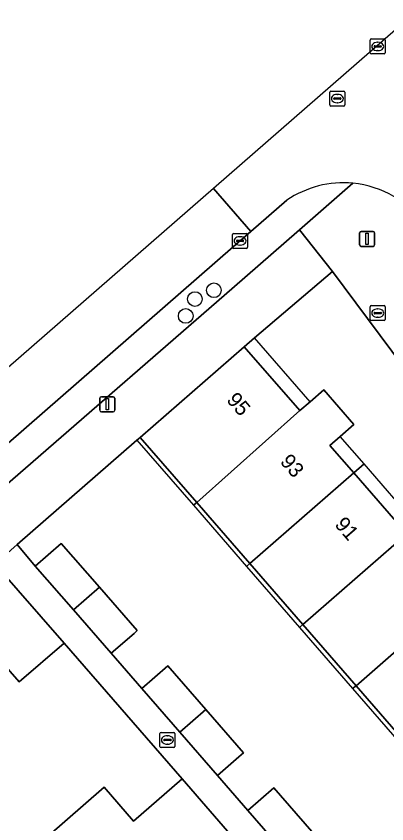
# Model space of a CAD drawing. Extents: x 155887 to 156869, y 383880 to 384678.
# Drawn here: x 156563.6 to 156588.4, y 384573.8 to 384627.7 of the extents above; entities that cross this region are included whole.
import ezdxf

# ---------------------------------------------------------------- set-up
doc = ezdxf.new("R2010")
doc.units = 0
for name, color, linetype in [('IMGEO_Boom', 7, 'Continuous'), ('IMGEO_Brandkraan', 7, 'Continuous'), ('IMGEO_Erf', 7, 'Continuous'), ('IMGEO_Kolk', 7, 'Continuous'), ('IMGEO_Lichtmast', 7, 'Continuous'), ('IMGEO_Muur', 7, 'Continuous'), ('IMGEO_Pand', 7, 'Continuous'), ('IMGEO_Pand_nummerreeks', 7, 'Continuous'), ('IMGEO_Pand_overbouw', 7, 'Continuous'), ('IMGEO_Parkeervlak_open', 7, 'Continuous'), ('IMGEO_Rijbaan_lokaal_gesloten', 7, 'Continuous'), ('IMGEO_Rioolput', 7, 'Continuous'), ('IMGEO_Voetpad_open', 7, 'Continuous')]:
    doc.layers.add(name, color=color, linetype=linetype)

msp = doc.modelspace()

# ---------------------------------------------------------------- linework, layer by layer
at = {"layer": 'IMGEO_Boom'}
for centre in [(156576.819, 384609.411), (156575.554, 384608.826), (156574.942, 384607.698)]:
    msp.add_circle(centre, 0.489, dxfattribs=at)
at = {"layer": 'IMGEO_Brandkraan'}
for p, q in [((156587.249, 384607.464), (156587.249, 384608.316)), ((156587.324, 384608.39), (156588.176, 384608.39)), ((156587.737, 384608.17), (156587.762, 384608.17)), ((156588.25, 384608.316), (156588.25, 384607.464)), ((156587.508, 384607.884), (156587.508, 384607.896)), ((156587.946, 384607.847), (156587.548, 384607.847)), ((156587.551, 384607.933), (156587.949, 384607.933)), ((156587.992, 384607.896), (156587.992, 384607.884)), ((156588.176, 384607.39), (156587.324, 384607.39)), ((156587.76, 384607.61), (156587.735, 384607.61))]:
    msp.add_line(p, q, dxfattribs=at)
for points in [[(156587.249, 384607.464), (156587.249, 384608.316)], [(156587.324, 384608.39), (156588.176, 384608.39)], [(156588.25, 384608.316), (156588.25, 384607.464)], [(156588.176, 384607.39), (156587.324, 384607.39)]]:
    msp.add_lwpolyline(points, dxfattribs=at)
for centre, radius, start, end in [((156587.326, 384608.314), 0.0765, 91.552, 178.448), ((156587.326, 384608.314), 0.0765, 91.552, 178.448), ((156588.174, 384608.314), 0.0765, 1.552, 88.448), ((156588.174, 384608.314), 0.0765, 1.552, 88.448), ((156587.548, 384607.893), 0.0403, 85.8775, 175.7526), ((156587.545, 384607.883), 0.0366, 178.938, 274.7102), ((156587.949, 384607.89), 0.043, 264.8664, 352.4533), ((156587.953, 384607.895), 0.0386, 1.7309, 96.639), ((156587.326, 384607.466), 0.0765, 181.552, 268.448), ((156587.326, 384607.466), 0.0765, 181.552, 268.448), ((156588.174, 384607.466), 0.0765, 271.552, 358.448), ((156588.174, 384607.466), 0.0765, 271.552, 358.448)]:
    msp.add_arc(centre, radius, start, end, dxfattribs=at)
for centre, major_axis, ratio, start_param, end_param in [((156587.736, 384607.89), (-0.387, 0.002), 0.722429, 4.712389, 7.853982), ((156587.761, 384607.89), (-0.39, 0.002), 0.717154, 1.570796, 4.712389)]:
    msp.add_ellipse(centre, major_axis=major_axis, ratio=ratio, start_param=start_param, end_param=end_param, dxfattribs=at)
at = {"layer": 'IMGEO_Erf'}
msp.add_lwpolyline([(156584.737, 384610.658), (156579.537, 384606.233), (156578.846, 384605.645), (156582.545, 384601.387), (156583.23, 384601.982), (156584.145, 384602.777), (156586.159, 384600.46), (156585.243, 384599.665), (156584.558, 384599.07), (156586.148, 384597.24), (156589.689, 384593.163), (156593.23, 384589.086), (156596.772, 384585.009), (156600.313, 384580.933), (156603.854, 384576.857), (156607.395, 384572.78), (156611.089, 384568.528), (156606.815, 384564.813), (156607.368, 384564.177), (156614.619, 384570.526)], close=True, dxfattribs=at)
for points in [[(156589.838, 384578.972), (156586.296, 384583.049), (156582.758, 384587.121), (156579.216, 384591.198), (156575.677, 384595.271), (156571.912, 384599.605), (156571.686, 384599.408), (156563.702, 384592.454), (156564.911, 384591.012), (156566.645, 384592.523), (156569.182, 384589.61), (156571.699, 384586.72), (156571.493, 384586.54), (156569.965, 384585.209), (156572.015, 384582.869), (156573.75, 384584.379), (156576.279, 384581.473), (156578.803, 384578.573), (156578.492, 384578.302), (156577.068, 384577.063), (156579.081, 384574.74), (156580.815, 384576.251), (156583.359, 384573.331)], [(156564.15, 384567.646), (156554.304, 384578.943), (156561.859, 384585.55), (156563.833, 384583.298), (156566.831, 384585.896), (156562.204, 384591.149), (156511.059, 384546.712)], [(156585.198, 384564.737), (156574.702, 384576.842), (156571.463, 384574.019), (156569.494, 384576.279), (156564.441, 384571.874)]]:
    msp.add_lwpolyline(points, dxfattribs=at)
at = {"layer": 'IMGEO_Kolk'}
for p, q in [((156578.061, 384612.275), (156578.061, 384613.127)), ((156578.136, 384613.201), (156578.988, 384613.201)), ((156579.062, 384613.127), (156579.062, 384612.275)), ((156578.32, 384612.695), (156578.32, 384612.707)), ((156578.758, 384612.658), (156578.36, 384612.658)), ((156578.363, 384612.744), (156578.761, 384612.744)), ((156578.549, 384612.981), (156578.574, 384612.981)), ((156578.804, 384612.707), (156578.804, 384612.695)), ((156578.988, 384612.201), (156578.136, 384612.201)), ((156578.572, 384612.421), (156578.547, 384612.421)), ((156573.221, 384579.006), (156573.221, 384579.858)), ((156573.296, 384579.932), (156574.148, 384579.932)), ((156573.709, 384579.712), (156573.734, 384579.712)), ((156574.222, 384579.858), (156574.222, 384579.006)), ((156573.48, 384579.426), (156573.48, 384579.438)), ((156573.918, 384579.389), (156573.52, 384579.389)), ((156573.523, 384579.475), (156573.921, 384579.475)), ((156573.732, 384579.152), (156573.707, 384579.152)), ((156573.964, 384579.438), (156573.964, 384579.426)), ((156574.148, 384578.932), (156573.296, 384578.932))]:
    msp.add_line(p, q, dxfattribs=at)
for points in [[(156578.061, 384612.275), (156578.061, 384613.127)], [(156578.136, 384613.201), (156578.988, 384613.201)], [(156579.062, 384613.127), (156579.062, 384612.275)], [(156578.988, 384612.201), (156578.136, 384612.201)], [(156573.221, 384579.006), (156573.221, 384579.858)], [(156573.296, 384579.932), (156574.148, 384579.932)], [(156574.222, 384579.858), (156574.222, 384579.006)], [(156574.148, 384578.932), (156573.296, 384578.932)]]:
    msp.add_lwpolyline(points, dxfattribs=at)
for centre, radius, start, end in [((156578.138, 384613.125), 0.0765, 91.552, 178.448), ((156578.138, 384613.125), 0.0765, 91.552, 178.448), ((156578.986, 384613.125), 0.0765, 1.552, 88.448), ((156578.986, 384613.125), 0.0765, 1.552, 88.448), ((156578.36, 384612.704), 0.0403, 85.8775, 175.7526), ((156578.357, 384612.694), 0.0366, 178.938, 274.7102), ((156578.761, 384612.701), 0.043, 264.8664, 352.4533), ((156578.765, 384612.706), 0.0386, 1.7309, 96.639), ((156578.138, 384612.277), 0.0765, 181.552, 268.448), ((156578.138, 384612.277), 0.0765, 181.552, 268.448), ((156578.986, 384612.277), 0.0765, 271.552, 358.448), ((156578.986, 384612.277), 0.0765, 271.552, 358.448), ((156573.298, 384579.856), 0.0765, 91.552, 178.448), ((156573.298, 384579.856), 0.0765, 91.552, 178.448), ((156574.146, 384579.856), 0.0765, 1.552, 88.448), ((156574.146, 384579.856), 0.0765, 1.552, 88.448), ((156573.52, 384579.435), 0.0403, 85.8775, 175.7526), ((156573.517, 384579.425), 0.0366, 178.938, 274.7102), ((156573.921, 384579.432), 0.043, 264.8664, 352.4533), ((156573.925, 384579.437), 0.0386, 1.7309, 96.639), ((156573.298, 384579.008), 0.0765, 181.552, 268.448), ((156573.298, 384579.008), 0.0765, 181.552, 268.448), ((156574.146, 384579.008), 0.0765, 271.552, 358.448), ((156574.146, 384579.008), 0.0765, 271.552, 358.448)]:
    msp.add_arc(centre, radius, start, end, dxfattribs=at)
for centre, major_axis, ratio, start_param, end_param in [((156578.548, 384612.701), (-0.387, 0.002), 0.722429, 4.712389, 7.853982), ((156578.573, 384612.701), (-0.39, 0.002), 0.717154, 1.570796, 4.712389), ((156573.708, 384579.432), (-0.387, 0.002), 0.722429, 4.712389, 7.853982), ((156573.733, 384579.432), (-0.39, 0.002), 0.717154, 1.570796, 4.712389)]:
    msp.add_ellipse(centre, major_axis=major_axis, ratio=ratio, start_param=start_param, end_param=end_param, dxfattribs=at)
at = {"layer": 'IMGEO_Lichtmast'}
for p, q in [((156586.54, 384612.434), (156586.54, 384613.234)), ((156586.54, 384613.234), (156586.54, 384612.434)), ((156586.64, 384613.334), (156587.43, 384613.334)), ((156587.43, 384613.334), (156586.64, 384613.334)), ((156587.53, 384613.234), (156587.53, 384612.434)), ((156587.53, 384612.434), (156587.53, 384613.234)), ((156587.43, 384612.334), (156586.64, 384612.334)), ((156586.64, 384612.334), (156587.43, 384612.334)), ((156569.315, 384602.31), (156570.105, 384602.31)), ((156570.105, 384602.31), (156569.315, 384602.31)), ((156569.215, 384601.41), (156569.215, 384602.21)), ((156569.215, 384602.21), (156569.215, 384601.41)), ((156570.205, 384602.21), (156570.205, 384601.41)), ((156570.205, 384601.41), (156570.205, 384602.21)), ((156570.105, 384601.31), (156569.315, 384601.31)), ((156569.315, 384601.31), (156570.105, 384601.31))]:
    msp.add_line(p, q, dxfattribs=at)
for points in [[(156586.96, 384613.209), (156587.11, 384613.209), (156587.11, 384612.459), (156586.96, 384612.459), (156586.96, 384613.209)], [(156569.635, 384602.185), (156569.785, 384602.185), (156569.785, 384601.435), (156569.635, 384601.435), (156569.635, 384602.185)]]:
    msp.add_lwpolyline(points, dxfattribs=at)
for centre, start, end in [((156586.64, 384613.234), 90, 180), ((156586.64, 384613.234), 90, 180), ((156587.43, 384613.234), 0, 90), ((156587.43, 384613.234), 360, 90), ((156586.64, 384612.434), 180, 270), ((156586.64, 384612.434), 180, 270), ((156587.43, 384612.434), 270, 0), ((156587.43, 384612.434), 270, 0), ((156569.315, 384602.21), 90, 180), ((156569.315, 384602.21), 90, 180), ((156570.105, 384602.21), 0, 90), ((156570.105, 384602.21), 360, 90), ((156569.315, 384601.41), 180, 270), ((156569.315, 384601.41), 180, 270), ((156570.105, 384601.41), 270, 0), ((156570.105, 384601.41), 270, 0)]:
    msp.add_arc(centre, 0.1, start, end, dxfattribs=at)
at = {"layer": 'IMGEO_Muur'}
for points in [[(156571.686, 384599.408), (156563.702, 384592.454)], [(156574.702, 384576.842), (156585.198, 384564.737)]]:
    msp.add_lwpolyline(points, dxfattribs=at)
at = {"layer": 'IMGEO_Pand'}
for points in [[(156575.677, 384595.271), (156582.545, 384601.387), (156578.846, 384605.645), (156571.912, 384599.605)], [(156579.216, 384591.198), (156586.148, 384597.24), (156584.558, 384599.07), (156585.243, 384599.665), (156586.159, 384600.46), (156584.145, 384602.777), (156583.23, 384601.982), (156582.545, 384601.387), (156575.677, 384595.271)], [(156579.216, 384591.198), (156582.758, 384587.121), (156589.689, 384593.163), (156586.148, 384597.24)], [(156582.758, 384587.121), (156586.296, 384583.049), (156593.23, 384589.086), (156589.689, 384593.163)], [(156569.182, 384589.61), (156566.645, 384592.523), (156564.911, 384591.012), (156567.448, 384588.099)], [(156569.182, 384589.61), (156567.448, 384588.099), (156569.965, 384585.209), (156571.493, 384586.54), (156571.699, 384586.72)], [(156589.838, 384578.972), (156596.772, 384585.009), (156593.23, 384589.086), (156586.296, 384583.049)], [(156574.702, 384576.842), (156566.831, 384585.896), (156563.833, 384583.298), (156561.859, 384585.55), (156554.304, 384578.943), (156564.15, 384567.646), (156566.41, 384569.615), (156564.441, 384571.874), (156569.494, 384576.279), (156571.463, 384574.019)], [(156576.279, 384581.473), (156573.75, 384584.379), (156572.015, 384582.869), (156574.545, 384579.962)], [(156576.279, 384581.473), (156574.545, 384579.962), (156577.068, 384577.063), (156578.492, 384578.302), (156578.803, 384578.573)], [(156581.624, 384571.821), (156583.359, 384573.331), (156580.815, 384576.251), (156579.081, 384574.74)]]:
    msp.add_lwpolyline(points, close=True, dxfattribs=at)
at = {"layer": 'IMGEO_Pand_overbouw'}
for points in [[(156578.846, 384605.645), (156582.545, 384601.387), (156583.23, 384601.982), (156579.537, 384606.233)], [(156571.912, 384599.605), (156571.686, 384599.408), (156575.452, 384595.075), (156575.677, 384595.271)], [(156585.243, 384599.665), (156584.558, 384599.07), (156586.148, 384597.24), (156586.832, 384597.836)], [(156586.148, 384597.24), (156589.689, 384593.163), (156590.373, 384593.76), (156586.832, 384597.836)], [(156575.677, 384595.271), (156575.452, 384595.075), (156578.991, 384591.002), (156579.216, 384591.198)], [(156582.758, 384587.121), (156579.216, 384591.198), (156578.991, 384591.002), (156582.533, 384586.925)], [(156582.758, 384587.121), (156582.533, 384586.925), (156586.071, 384582.853), (156586.296, 384583.049)], [(156589.838, 384578.972), (156586.296, 384583.049), (156586.071, 384582.853), (156589.614, 384578.777)]]:
    msp.add_lwpolyline(points, close=True, dxfattribs=at)
at = {"layer": 'IMGEO_Parkeervlak_open'}
for points in [[(156500, 384541.752), (156509.198, 384549.738), (156578.017, 384609.497), (156582.526, 384613.433), (156586.089, 384616.543)], [(156581.687, 384615.408), (156579.282, 384613.324), (156578.098, 384612.298), (156551.569, 384589.179), (156512.78, 384555.514), (156507.992, 384551.373), (156500, 384544.42), (156476.04, 384523.575), (156466.428, 384515.254), (156448.887, 384500), (156426.95, 384480.922), (156426.553, 384480.577), (156386.238, 384445.513), (156385.943, 384445.252), (156387.279, 384443.752), (156428.273, 384479.396), (156451.969, 384500), (156477.412, 384522.142), (156500, 384541.752)]]:
    msp.add_lwpolyline(points, dxfattribs=at)
msp.add_arc((156585.45, 384609.919), 6.655, 84.4871, 124.4291, dxfattribs=at)
at = {"layer": 'IMGEO_Rijbaan_lokaal_gesloten'}
for points in [[(156592.591, 384621.19), (156592.235, 384621.077), (156589.98, 384627.682), (156576.79, 384616.2)], [(156466.428, 384515.254), (156476.04, 384523.575), (156500, 384544.42), (156507.992, 384551.373), (156512.78, 384555.514), (156551.569, 384589.179), (156578.098, 384612.298), (156579.282, 384613.324), (156576.79, 384616.2), (156556.135, 384598.219), (156548.586, 384591.647), (156548.586, 384591.647), (156550.442, 384589.529), (156547.41, 384586.928), (156545.58, 384589.029), (156545.579, 384589.03), (156481.809, 384533.514), (156481.809, 384533.514), (156483.55, 384531.53), (156480.543, 384528.892), (156478.793, 384530.889), (156431.432, 384489.658)], [(156576.79, 384616.2), (156579.282, 384613.324), (156581.687, 384615.408)]]:
    msp.add_lwpolyline(points, dxfattribs=at)
for centre, radius, start, end in [((156585.45, 384609.919), 6.655, 84.4871, 124.4291), ((156585.449, 384609.908), 6.665, 34.6918, 84.4941)]:
    msp.add_arc(centre, radius, start, end, dxfattribs=at)
at = {"layer": 'IMGEO_Rioolput'}
for p, q in [((156587.245, 384625.236), (156587.245, 384626.088)), ((156587.32, 384626.162), (156588.172, 384626.162)), ((156587.733, 384625.942), (156587.758, 384625.942)), ((156588.246, 384626.088), (156588.246, 384625.236)), ((156587.504, 384625.656), (156587.504, 384625.668)), ((156587.942, 384625.619), (156587.544, 384625.619)), ((156587.547, 384625.705), (156587.945, 384625.705)), ((156587.988, 384625.668), (156587.988, 384625.656)), ((156588.172, 384625.162), (156587.32, 384625.162)), ((156587.756, 384625.382), (156587.731, 384625.382)), ((156584.551, 384621.76), (156584.551, 384622.612)), ((156584.626, 384622.686), (156585.478, 384622.686)), ((156584.81, 384622.18), (156584.81, 384622.192)), ((156584.853, 384622.229), (156585.251, 384622.229)), ((156585.039, 384622.466), (156585.064, 384622.466)), ((156585.294, 384622.192), (156585.294, 384622.18)), ((156585.552, 384622.612), (156585.552, 384621.76)), ((156585.478, 384621.686), (156584.626, 384621.686)), ((156585.248, 384622.143), (156584.85, 384622.143)), ((156585.062, 384621.906), (156585.037, 384621.906))]:
    msp.add_line(p, q, dxfattribs=at)
for points in [[(156587.245, 384625.236), (156587.245, 384626.088)], [(156587.32, 384626.162), (156588.172, 384626.162)], [(156588.246, 384626.088), (156588.246, 384625.236)], [(156588.172, 384625.162), (156587.32, 384625.162)], [(156584.551, 384621.76), (156584.551, 384622.612)], [(156584.626, 384622.686), (156585.478, 384622.686)], [(156585.552, 384622.612), (156585.552, 384621.76)], [(156585.478, 384621.686), (156584.626, 384621.686)]]:
    msp.add_lwpolyline(points, dxfattribs=at)
for centre, radius, start, end in [((156587.322, 384626.086), 0.0765, 91.552, 178.448), ((156587.322, 384626.086), 0.0765, 91.552, 178.448), ((156588.17, 384626.086), 0.0765, 1.552, 88.448), ((156588.17, 384626.086), 0.0765, 1.552, 88.448), ((156587.544, 384625.665), 0.0403, 85.8775, 175.7526), ((156587.541, 384625.655), 0.0366, 178.938, 274.7102), ((156587.945, 384625.662), 0.043, 264.8664, 352.4533), ((156587.949, 384625.667), 0.0386, 1.7309, 96.639), ((156587.322, 384625.238), 0.0765, 181.552, 268.448), ((156587.322, 384625.238), 0.0765, 181.552, 268.448), ((156588.17, 384625.238), 0.0765, 271.552, 358.448), ((156588.17, 384625.238), 0.0765, 271.552, 358.448), ((156584.628, 384622.61), 0.0765, 91.552, 178.448), ((156584.628, 384622.61), 0.0765, 91.552, 178.448), ((156584.85, 384622.189), 0.0403, 85.8775, 175.7526), ((156584.847, 384622.179), 0.0366, 178.938, 274.7102), ((156585.251, 384622.186), 0.043, 264.8664, 352.4533), ((156585.255, 384622.191), 0.0386, 1.7309, 96.639), ((156585.476, 384622.61), 0.0765, 1.552, 88.448), ((156585.476, 384622.61), 0.0765, 1.552, 88.448), ((156584.628, 384621.762), 0.0765, 181.552, 268.448), ((156584.628, 384621.762), 0.0765, 181.552, 268.448), ((156585.476, 384621.762), 0.0765, 271.552, 358.448), ((156585.476, 384621.762), 0.0765, 271.552, 358.448)]:
    msp.add_arc(centre, radius, start, end, dxfattribs=at)
for centre, major_axis, ratio, start_param, end_param in [((156587.732, 384625.662), (-0.387, 0.002), 0.722429, 4.712389, 7.853982), ((156587.757, 384625.662), (-0.39, 0.002), 0.717154, 1.570796, 4.712389), ((156585.038, 384622.186), (-0.387, 0.002), 0.722429, 4.712389, 7.853982), ((156585.063, 384622.186), (-0.39, 0.002), 0.717154, 1.570796, 4.712389)]:
    msp.add_ellipse(centre, major_axis=major_axis, ratio=ratio, start_param=start_param, end_param=end_param, dxfattribs=at)
at = {"layer": 'IMGEO_Voetpad_open'}
msp.add_lwpolyline([(156586.089, 384616.543), (156582.526, 384613.433), (156584.737, 384610.658), (156614.619, 384570.526), (156615.598, 384569.393), (156618.26, 384566.312), (156618.498, 384566.553), (156618.945, 384567.147), (156619.364, 384567.915), (156619.699, 384568.921), (156619.836, 384569.951), (156619.708, 384571.356), (156619.312, 384572.509), (156618.535, 384573.723), (156617.219, 384572.754), (156603.07, 384591.725), (156590.028, 384611.223)], dxfattribs=at)
for points in [[(156562.204, 384591.149), (156563.702, 384592.454), (156571.686, 384599.408), (156571.912, 384599.605), (156578.846, 384605.645), (156579.537, 384606.233), (156584.737, 384610.658), (156582.526, 384613.433), (156578.017, 384609.497), (156509.198, 384549.738), (156500, 384541.752), (156477.412, 384522.142), (156451.969, 384500), (156428.273, 384479.396), (156387.279, 384443.752), (156389.717, 384441.255), (156430.543, 384476.776), (156432.323, 384478.325), (156457.305, 384500), (156479.838, 384519.516), (156485.227, 384524.21), (156487.562, 384526.245), (156500, 384537.079), (156511.059, 384546.712)], [(156592.238, 384559.642), (156591.21, 384560.789), (156588.7, 384563.678), (156586.162, 384566.599), (156584.135, 384568.939), (156581.624, 384571.821), (156579.081, 384574.74), (156577.068, 384577.063), (156574.545, 384579.962), (156572.015, 384582.869), (156569.965, 384585.209), (156567.448, 384588.099), (156564.911, 384591.012), (156563.702, 384592.454), (156562.204, 384591.149), (156566.831, 384585.896), (156574.702, 384576.842), (156585.198, 384564.737), (156591.231, 384557.792), (156595.023, 384553.434), (156596.501, 384554.717), (156594.333, 384557.221)]]:
    msp.add_lwpolyline(points, close=True, dxfattribs=at)
msp.add_arc((156585.449, 384609.908), 6.665, 34.6918, 84.4941, dxfattribs=at)

# ---------------------------------------------------------------- texts
at = {"layer": 'IMGEO_Pand_nummerreeks'}
for s, p in [('95', (156577.613, 384602.064)), ('93', (156581.182, 384597.956)), ('91', (156584.824, 384593.763))]:
    msp.add_text(s, height=1, rotation=310.9804, dxfattribs=at).set_placement(p)

doc.saveas('drawing.dxf')
